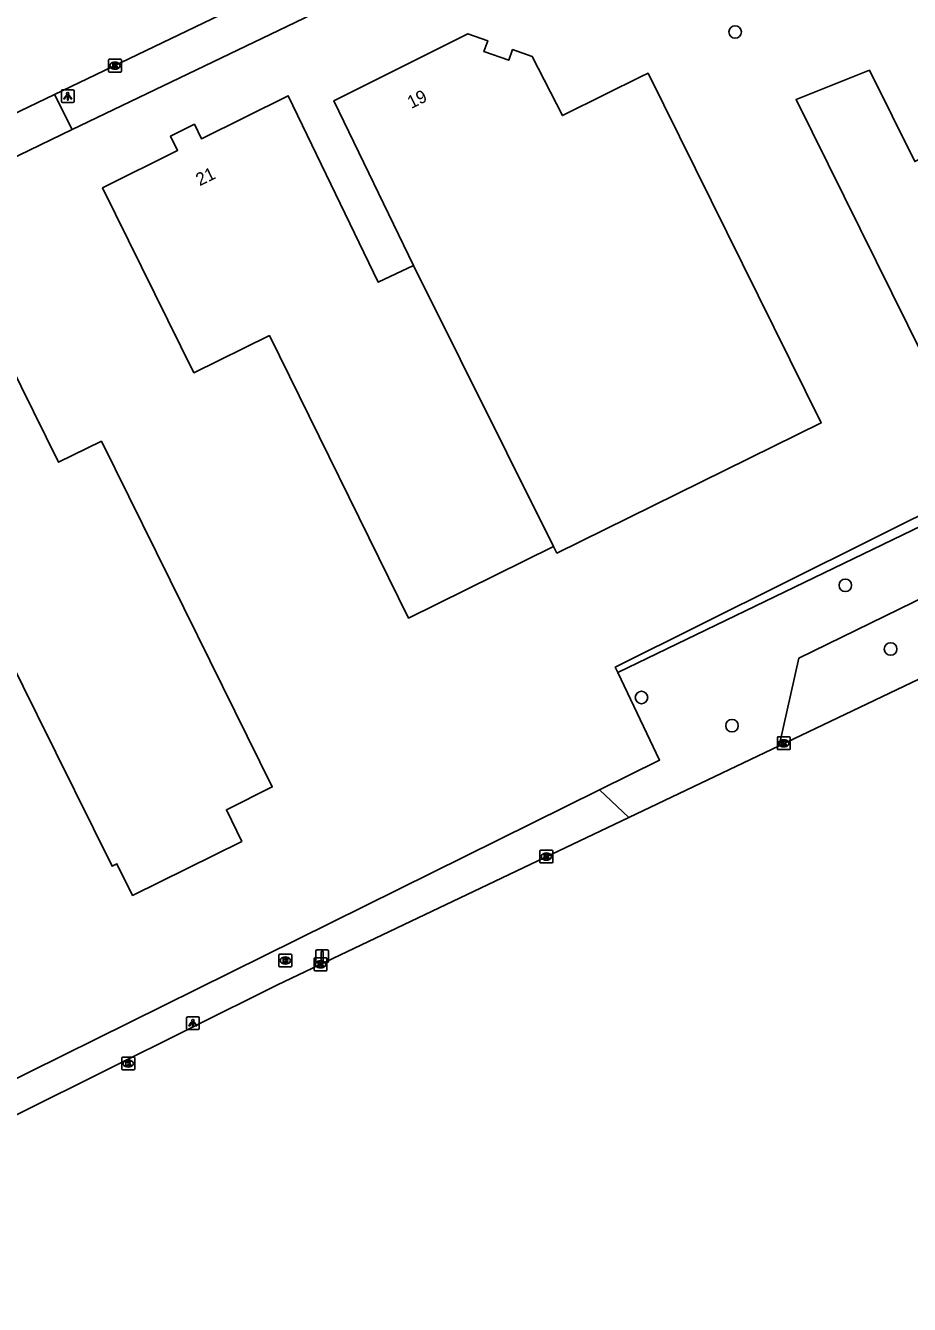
# Model space of a CAD drawing. Extents: x 157692 to 159670, y 381454 to 383289.
# Drawn here: x 158074.3 to 158143.4, y 381567.8 to 381667.7 of the extents above; entities that cross this region are included whole.
import ezdxf

# ---------------------------------------------------------------- set-up
doc = ezdxf.new("R2010")
doc.units = 0
for name, color, linetype in [('IMGEO_Boom', 7, 'Continuous'), ('IMGEO_Fietspad_gesloten', 7, 'Continuous'), ('IMGEO_Groenvoorziening', 7, 'Continuous'), ('IMGEO_Kolk', 7, 'Continuous'), ('IMGEO_Lichtpunt', 7, 'Continuous'), ('IMGEO_Pand', 7, 'Continuous'), ('IMGEO_Pand_nummerreeks', 7, 'Continuous'), ('IMGEO_Rijbaan_lokaal_gesloten', 7, 'Continuous'), ('IMGEO_Rioolput', 7, 'Continuous'), ('IMGEO_Verkeersbordpaal', 7, 'Continuous'), ('IMGEO_Voetpad_open', 7, 'Continuous')]:
    doc.layers.add(name, color=color, linetype=linetype)

msp = doc.modelspace()

# ---------------------------------------------------------------- linework, layer by layer
at = {"layer": 'IMGEO_Boom'}
for centre in [(158129.808, 381667.249), (158138.421, 381623.997), (158141.961, 381619.011), (158122.482, 381615.221), (158129.567, 381613.016)]:
    msp.add_circle(centre, 0.489, dxfattribs=at)
at = {"layer": 'IMGEO_Fietspad_gesloten'}
for points in [[(158176.335, 381631.996), (158133.245, 381611.458)], [(158133.245, 381611.458), (158121.489, 381605.855)], [(158121.489, 381605.855), (158093.98, 381592.743), (158053.743, 381572.738)]]:
    msp.add_lwpolyline(points, dxfattribs=at)
at = {"layer": 'IMGEO_Groenvoorziening'}
for points in [[(158120.636, 381617.174), (158120.43, 381617.606), (158147.174, 381630.903), (158223.286, 381668.591)], [(158182.896, 381642.903), (158179.732, 381645.71), (158120.636, 381617.174)], [(158133.245, 381611.458), (158134.782, 381618.295), (158168.473, 381634.727), (158176.335, 381631.996)], [(158119.205, 381608.005), (158123.897, 381610.332), (158120.636, 381617.174)], [(158037.877, 381567.782), (158119.205, 381608.005)], [(158119.205, 381608.005), (158121.489, 381605.855)]]:
    msp.add_lwpolyline(points, dxfattribs=at)
at = {"layer": 'IMGEO_Kolk'}
for p, q in [((158080.813, 381664.188), (158080.813, 381665.04)), ((158080.888, 381665.114), (158081.74, 381665.114)), ((158081.814, 381665.04), (158081.814, 381664.188)), ((158081.74, 381664.114), (158080.888, 381664.114)), ((158081.324, 381664.334), (158081.299, 381664.334)), ((158081.301, 381664.894), (158081.326, 381664.894)), ((158133.108, 381611.221), (158133.108, 381612.073)), ((158133.183, 381612.147), (158134.035, 381612.147)), ((158134.109, 381612.073), (158134.109, 381611.221)), ((158134.035, 381611.147), (158133.183, 381611.147)), ((158133.619, 381611.367), (158133.594, 381611.367)), ((158133.596, 381611.927), (158133.621, 381611.927)), ((158114.542, 381602.364), (158114.542, 381603.216)), ((158114.617, 381603.29), (158115.469, 381603.29)), ((158115.03, 381603.07), (158115.055, 381603.07)), ((158115.543, 381603.216), (158115.543, 381602.364)), ((158115.469, 381602.29), (158114.617, 381602.29)), ((158115.053, 381602.51), (158115.028, 381602.51)), ((158096.891, 381593.944), (158096.891, 381594.796)), ((158096.966, 381594.87), (158097.818, 381594.87)), ((158097.402, 381594.09), (158097.377, 381594.09)), ((158097.379, 381594.65), (158097.404, 381594.65)), ((158097.892, 381594.796), (158097.892, 381593.944)), ((158097.818, 381593.87), (158096.966, 381593.87)), ((158081.855, 381586.187), (158081.855, 381587.039)), ((158081.93, 381587.113), (158082.782, 381587.113)), ((158082.856, 381587.039), (158082.856, 381586.187)), ((158082.782, 381586.113), (158081.93, 381586.113)), ((158082.366, 381586.333), (158082.341, 381586.333)), ((158082.343, 381586.893), (158082.368, 381586.893))]:
    msp.add_line(p, q, dxfattribs=at)
for points in [[(158080.813, 381664.188), (158080.813, 381665.04)], [(158080.888, 381665.114), (158081.74, 381665.114)], [(158081.814, 381665.04), (158081.814, 381664.188)], [(158081.74, 381664.114), (158080.888, 381664.114)], [(158081.134, 381664.814), (158081.257, 381664.814), (158081.257, 381664.663), (158081.387, 381664.814), (158081.551, 381664.814), (158081.405, 381664.663), (158081.558, 381664.414), (158081.406, 381664.414), (158081.321, 381664.578), (158081.257, 381664.511), (158081.257, 381664.414), (158081.134, 381664.414), (158081.134, 381664.814)], [(158133.108, 381611.221), (158133.108, 381612.073)], [(158133.183, 381612.147), (158134.035, 381612.147)], [(158134.109, 381612.073), (158134.109, 381611.221)], [(158134.035, 381611.147), (158133.183, 381611.147)], [(158133.429, 381611.847), (158133.552, 381611.847), (158133.552, 381611.696), (158133.682, 381611.847), (158133.846, 381611.847), (158133.7, 381611.696), (158133.853, 381611.447), (158133.701, 381611.447), (158133.616, 381611.611), (158133.552, 381611.544), (158133.552, 381611.447), (158133.429, 381611.447), (158133.429, 381611.847)], [(158114.542, 381602.364), (158114.542, 381603.216)], [(158114.617, 381603.29), (158115.469, 381603.29)], [(158114.863, 381602.99), (158114.986, 381602.99), (158114.986, 381602.839), (158115.116, 381602.99), (158115.28, 381602.99), (158115.134, 381602.839), (158115.287, 381602.59), (158115.135, 381602.59), (158115.05, 381602.754), (158114.986, 381602.687), (158114.986, 381602.59), (158114.863, 381602.59), (158114.863, 381602.99)], [(158115.543, 381603.216), (158115.543, 381602.364)], [(158115.469, 381602.29), (158114.617, 381602.29)], [(158096.891, 381593.944), (158096.891, 381594.796)], [(158096.966, 381594.87), (158097.818, 381594.87)], [(158097.212, 381594.57), (158097.335, 381594.57), (158097.335, 381594.419), (158097.465, 381594.57), (158097.629, 381594.57), (158097.483, 381594.419), (158097.636, 381594.17), (158097.484, 381594.17), (158097.399, 381594.334), (158097.335, 381594.267), (158097.335, 381594.17), (158097.212, 381594.17), (158097.212, 381594.57)], [(158097.892, 381594.796), (158097.892, 381593.944)], [(158097.818, 381593.87), (158096.966, 381593.87)], [(158081.855, 381586.187), (158081.855, 381587.039)], [(158081.93, 381587.113), (158082.782, 381587.113)], [(158082.856, 381587.039), (158082.856, 381586.187)], [(158082.782, 381586.113), (158081.93, 381586.113)], [(158082.176, 381586.813), (158082.299, 381586.813), (158082.299, 381586.662), (158082.429, 381586.813), (158082.593, 381586.813), (158082.447, 381586.662), (158082.6, 381586.413), (158082.448, 381586.413), (158082.363, 381586.577), (158082.299, 381586.51), (158082.299, 381586.413), (158082.176, 381586.413), (158082.176, 381586.813)]]:
    msp.add_lwpolyline(points, dxfattribs=at)
for centre, start, end in [((158080.89, 381665.038), 91.55205, 178.44795), ((158080.89, 381665.038), 91.55205, 178.44795), ((158081.738, 381665.038), 1.55205, 88.44795), ((158081.738, 381665.038), 1.55205, 88.44795), ((158080.89, 381664.19), 181.55205, 268.44795), ((158080.89, 381664.19), 181.55205, 268.44795), ((158081.738, 381664.19), 271.55205, 358.44795), ((158081.738, 381664.19), 271.55205, 358.44795), ((158133.185, 381612.071), 91.55205, 178.44795), ((158133.185, 381612.071), 91.55205, 178.44795), ((158134.033, 381612.071), 1.55205, 88.44795), ((158134.033, 381612.071), 1.55205, 88.44795), ((158133.185, 381611.223), 181.55205, 268.44795), ((158133.185, 381611.223), 181.55205, 268.44795), ((158134.033, 381611.223), 271.55205, 358.44795), ((158134.033, 381611.223), 271.55205, 358.44795), ((158114.619, 381603.214), 91.55205, 178.44795), ((158114.619, 381603.214), 91.55205, 178.44795), ((158115.467, 381603.214), 1.55205, 88.44795), ((158115.467, 381603.214), 1.55205, 88.44795), ((158114.619, 381602.366), 181.55205, 268.44795), ((158114.619, 381602.366), 181.55205, 268.44795), ((158115.467, 381602.366), 271.55205, 358.44795), ((158115.467, 381602.366), 271.55205, 358.44795), ((158096.968, 381594.794), 91.55205, 178.44795), ((158096.968, 381594.794), 91.55205, 178.44795), ((158097.816, 381594.794), 1.55205, 88.44795), ((158097.816, 381594.794), 1.55205, 88.44795), ((158096.968, 381593.946), 181.55205, 268.44795), ((158096.968, 381593.946), 181.55205, 268.44795), ((158097.816, 381593.946), 271.55205, 358.44795), ((158097.816, 381593.946), 271.55205, 358.44795), ((158081.932, 381587.037), 91.55205, 178.44795), ((158081.932, 381587.037), 91.55205, 178.44795), ((158082.78, 381587.037), 1.55205, 88.44795), ((158082.78, 381587.037), 1.55205, 88.44795), ((158081.932, 381586.189), 181.55205, 268.44795), ((158081.932, 381586.189), 181.55205, 268.44795), ((158082.78, 381586.189), 271.55205, 358.44795), ((158082.78, 381586.189), 271.55205, 358.44795)]:
    msp.add_arc(centre, 0.0765, start, end, dxfattribs=at)
for centre, major_axis, ratio, start_param, end_param in [((158081.3, 381664.614), (-0.387, 0.002), 0.722429, 4.712389, 7.853982), ((158081.325, 381664.614), (-0.39, 0.002), 0.717154, 1.570796, 4.712389), ((158133.595, 381611.647), (-0.387, 0.002), 0.722429, 4.712389, 7.853982), ((158133.62, 381611.647), (-0.39, 0.002), 0.717154, 1.570796, 4.712389), ((158115.029, 381602.79), (-0.387, 0.002), 0.722429, 4.712389, 7.853982), ((158115.054, 381602.79), (-0.39, 0.002), 0.717154, 1.570796, 4.712389), ((158097.378, 381594.37), (-0.387, 0.002), 0.722429, 4.712389, 7.853982), ((158097.403, 381594.37), (-0.39, 0.002), 0.717154, 1.570796, 4.712389), ((158082.342, 381586.613), (-0.387, 0.002), 0.722429, 4.712389, 7.853982), ((158082.367, 381586.613), (-0.39, 0.002), 0.717154, 1.570796, 4.712389)]:
    msp.add_ellipse(centre, major_axis=major_axis, ratio=ratio, start_param=start_param, end_param=end_param, dxfattribs=at)
at = {"layer": 'IMGEO_Lichtpunt'}
for p, q in [((158077.121, 381662.624), (158077.121, 381661.817)), ((158077.121, 381662.624), (158077.121, 381661.817)), ((158078.023, 381662.719), (158077.215, 381662.719)), ((158078.023, 381662.719), (158077.215, 381662.719)), ((158078.117, 381661.817), (158078.117, 381662.624)), ((158078.117, 381661.817), (158078.117, 381662.624)), ((158077.215, 381661.723), (158078.023, 381661.723)), ((158077.215, 381661.723), (158078.023, 381661.723)), ((158086.91, 381590.169), (158086.91, 381589.362)), ((158086.91, 381590.169), (158086.91, 381589.362)), ((158087.812, 381590.264), (158087.004, 381590.264)), ((158087.812, 381590.264), (158087.004, 381590.264)), ((158087.906, 381589.362), (158087.906, 381590.169)), ((158087.906, 381589.362), (158087.906, 381590.169)), ((158087.004, 381589.268), (158087.812, 381589.268)), ((158087.004, 381589.268), (158087.812, 381589.268))]:
    msp.add_line(p, q, dxfattribs=at)
for points in [[(158077.495, 381662.288), (158077.534, 381662.26), (158077.346, 381661.998), (158077.308, 381662.025), (158077.495, 381662.288)], [(158077.597, 381662.24), (158077.644, 381662.24), (158077.644, 381661.918), (158077.597, 381661.918), (158077.597, 381662.24)], [(158077.707, 381662.26), (158077.745, 381662.287), (158077.932, 381662.025), (158077.893, 381661.997), (158077.707, 381662.26)], [(158087.284, 381589.833), (158087.323, 381589.805), (158087.135, 381589.543), (158087.097, 381589.57), (158087.284, 381589.833)], [(158087.386, 381589.785), (158087.433, 381589.785), (158087.433, 381589.463), (158087.386, 381589.463), (158087.386, 381589.785)], [(158087.496, 381589.805), (158087.534, 381589.832), (158087.721, 381589.57), (158087.682, 381589.542), (158087.496, 381589.805)]]:
    msp.add_lwpolyline(points, dxfattribs=at)
for centre in [(158077.62, 381662.422), (158087.409, 381589.967)]:
    msp.add_circle(centre, 0.0994, dxfattribs=at)
for centre, start, end in [((158077.215, 381662.624), 90, 180), ((158077.215, 381662.624), 90, 180), ((158078.023, 381662.624), 0, 90), ((158078.023, 381662.624), 0, 90), ((158077.215, 381661.817), 180, 270), ((158077.215, 381661.817), 180, 270), ((158078.023, 381661.817), 270, 0), ((158078.023, 381661.817), 270, 360), ((158087.004, 381590.169), 90, 180), ((158087.004, 381590.169), 90, 180), ((158087.812, 381590.169), 0, 90), ((158087.812, 381590.169), 0, 90), ((158087.004, 381589.362), 180, 270), ((158087.004, 381589.362), 180, 270), ((158087.812, 381589.362), 270, 0), ((158087.812, 381589.362), 270, 360)]:
    msp.add_arc(centre, 0.0946, start, end, dxfattribs=at)
at = {"layer": 'IMGEO_Pand'}
for points in [[(158104.647, 381649.003), (158098.439, 381661.866), (158108.909, 381667.105), (158110.459, 381666.559), (158110.163, 381665.719), (158112.106, 381665.034), (158112.402, 381665.873), (158113.948, 381665.327), (158116.297, 381660.714), (158119.671, 381662.38), (158122.418, 381663.737), (158123.003, 381664.026), (158136.522, 381636.691), (158115.875, 381626.517), (158115.597, 381627.015)], [(158158.657, 381639.358), (158148.305, 381634.219), (158134.566, 381661.977), (158140.312, 381664.258), (158143.851, 381657.121), (158148.557, 381659.456)], [(158115.597, 381627.015), (158104.268, 381621.433), (158093.386, 381643.514), (158087.488, 381640.608), (158080.349, 381655.062), (158086.206, 381657.985), (158085.662, 381659.103), (158087.523, 381660.037), (158088.077, 381658.898), (158094.864, 381662.264), (158101.901, 381647.679), (158104.647, 381649.003)], [(158104.647, 381649.003), (158115.597, 381627.015)], [(158061.693, 381641.281), (158061.068, 381642.529), (158065.51, 381644.719), (158065.678, 381644.382), (158066.322, 381643.095), (158068.497, 381644.178), (158071.045, 381645.447), (158076.908, 381633.619), (158080.252, 381635.256), (158087.757, 381620.074), (158093.613, 381608.228), (158090.027, 381606.455), (158091.225, 381603.969), (158082.691, 381599.75), (158081.468, 381602.224), (158081.082, 381602.034), (158075.224, 381613.871), (158063.042, 381638.486)]]:
    msp.add_lwpolyline(points, dxfattribs=at)
at = {"layer": 'IMGEO_Rijbaan_lokaal_gesloten'}
for points in [[(158112.226, 381679.488), (158076.593, 381662.346)], [(158076.593, 381662.346), (158065.777, 381657.175)]]:
    msp.add_lwpolyline(points, dxfattribs=at)
at = {"layer": 'IMGEO_Rioolput'}
for p, q in [((158094.136, 381594.237), (158094.136, 381595.089)), ((158094.211, 381595.163), (158095.063, 381595.163)), ((158095.137, 381595.089), (158095.137, 381594.237)), ((158095.063, 381594.163), (158094.211, 381594.163)), ((158094.647, 381594.383), (158094.622, 381594.383)), ((158094.624, 381594.943), (158094.649, 381594.943))]:
    msp.add_line(p, q, dxfattribs=at)
for points in [[(158094.136, 381594.237), (158094.136, 381595.089)], [(158094.211, 381595.163), (158095.063, 381595.163)], [(158095.137, 381595.089), (158095.137, 381594.237)], [(158095.063, 381594.163), (158094.211, 381594.163)], [(158094.725, 381594.861), (158094.473, 381594.863), (158094.473, 381594.463)], [(158094.473, 381594.463), (158094.597, 381594.463), (158094.597, 381594.625), (158094.608, 381594.625)], [(158094.651, 381594.782), (158094.597, 381594.782), (158094.597, 381594.701)], [(158094.597, 381594.701), (158094.649, 381594.701)], [(158094.655, 381594.596), (158094.726, 381594.463), (158094.866, 381594.463), (158094.801, 381594.589)]]:
    msp.add_lwpolyline(points, dxfattribs=at)
for centre, radius, start, end in [((158094.213, 381595.087), 0.0765, 91.55205, 178.44795), ((158094.213, 381595.087), 0.0765, 91.55205, 178.44795), ((158095.061, 381595.087), 0.0765, 1.55205, 88.44795), ((158095.061, 381595.087), 0.0765, 1.55205, 88.44795), ((158094.213, 381594.239), 0.0765, 181.55205, 268.44795), ((158094.213, 381594.239), 0.0765, 181.55205, 268.44795), ((158094.607, 381594.572), 0.0533, 26.02933, 88.69889), ((158094.633, 381594.89), 0.19, 274.7715, 282.96867), ((158094.657, 381594.686), 0.0964, 77.00612, 93.18647), ((158094.671, 381594.743), 0.0378, 276.66336, 79.67722), ((158094.724, 381594.751), 0.109, 350.36119, 89.41601), ((158094.722, 381594.751), 0.112, 277.58423, 350.98172), ((158094.706, 381594.536), 0.108, 29.51342, 73.79051), ((158095.061, 381594.239), 0.0765, 271.55205, 358.44795), ((158095.061, 381594.239), 0.0765, 271.55205, 358.44795)]:
    msp.add_arc(centre, radius, start, end, dxfattribs=at)
for centre, major_axis, ratio, start_param, end_param in [((158094.623, 381594.663), (-0.387, 0.002), 0.722429, 4.712389, 7.853982), ((158094.648, 381594.663), (-0.39, 0.002), 0.717154, 1.570796, 4.712389)]:
    msp.add_ellipse(centre, major_axis=major_axis, ratio=ratio, start_param=start_param, end_param=end_param, dxfattribs=at)
at = {"layer": 'IMGEO_Verkeersbordpaal'}
for p, q in [((158097.015, 381594.599), (158097.015, 381595.399)), ((158097.015, 381595.399), (158097.015, 381594.599)), ((158097.115, 381595.499), (158097.905, 381595.499)), ((158097.905, 381595.499), (158097.115, 381595.499)), ((158098.005, 381595.399), (158098.005, 381594.599)), ((158098.005, 381594.599), (158098.005, 381595.399)), ((158097.905, 381594.499), (158097.115, 381594.499)), ((158097.115, 381594.499), (158097.905, 381594.499))]:
    msp.add_line(p, q, dxfattribs=at)
msp.add_lwpolyline([(158097.435, 381595.374), (158097.585, 381595.374), (158097.585, 381594.624), (158097.435, 381594.624), (158097.435, 381595.374)], dxfattribs=at)
for centre, start, end in [((158097.115, 381595.399), 90, 180), ((158097.115, 381595.399), 90, 180), ((158097.905, 381595.399), 0, 90), ((158097.905, 381595.399), 360, 90), ((158097.115, 381594.599), 180, 270), ((158097.115, 381594.599), 180, 270), ((158097.905, 381594.599), 270, 0), ((158097.905, 381594.599), 270, 0)]:
    msp.add_arc(centre, 0.1, start, end, dxfattribs=at)
at = {"layer": 'IMGEO_Voetpad_open'}
for points in [[(158113.537, 381676.714), (158077.956, 381659.612)], [(158077.956, 381659.612), (158076.593, 381662.346)], [(158077.956, 381659.612), (158067.113, 381654.391)]]:
    msp.add_lwpolyline(points, dxfattribs=at)

# ---------------------------------------------------------------- texts
at = {"layer": 'IMGEO_Pand_nummerreeks'}
for s, rotation, p in [('19', 26.58256, (158104.485, 381661.223)), ('21', 26.01119, (158087.939, 381655.181))]:
    msp.add_text(s, height=1, rotation=rotation, dxfattribs=at).set_placement(p)

doc.saveas('drawing.dxf')
